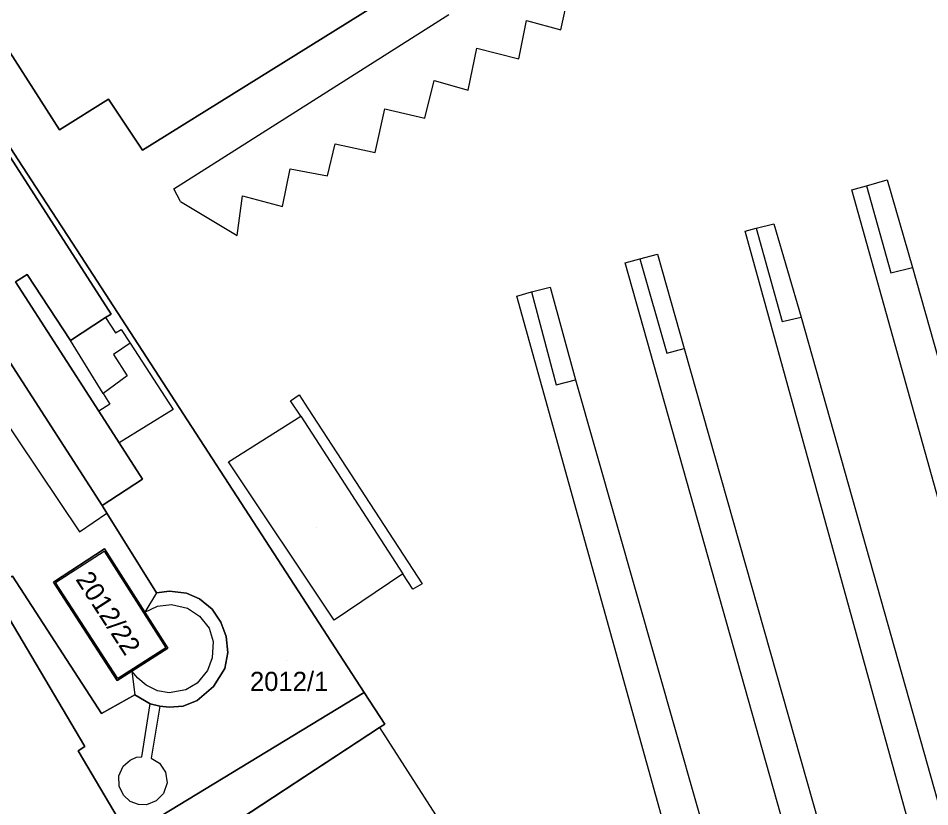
# Model space of a CAD drawing. Extents: x -263423 to -261326, y -1240067 to -1237864.
# Drawn here: x -262144.2 to -262049.1, y -1239620.5 to -1239538.2 of the extents above; entities that cross this region are included whole.
import ezdxf

# ---------------------------------------------------------------- set-up
doc = ezdxf.new("R2010")
doc.units = 0
for name, color, linetype in [('body_kn', 7, 'Continuous'), ('kladpar_druhypozemkov', 7, 'Continuous'), ('kladpar_hranice', 7, 'Continuous'), ('kladpar_parcelnecisla', 7, 'Continuous'), ('kladpar_plochy', 7, 'Continuous'), ('zappar_hrandruhpozemk', 7, 'Continuous')]:
    doc.layers.add(name, color=color, linetype=linetype)

msp = doc.modelspace()

# ---------------------------------------------------------------- linework, layer by layer
at = {"layer": 'body_kn'}
for p, q in [((-262091.18, -1239538.44), (-262091.18, -1239538.44)), ((-262087.57, -1239539.42), (-262087.57, -1239539.42)), ((-262096.34, -1239541.32), (-262096.34, -1239541.32)), ((-262091.97, -1239542.43), (-262091.97, -1239542.43)), ((-262100.81, -1239544.71), (-262100.81, -1239544.71)), ((-262097.27, -1239545.69), (-262097.27, -1239545.69)), ((-262134.81, -1239546.66), (-262134.81, -1239546.66)), ((-262105.97, -1239547.66), (-262105.97, -1239547.66)), ((-262101.79, -1239548.64), (-262101.79, -1239548.64)), ((-262139.91, -1239549.86), (-262139.91, -1239549.86)), ((-262111.14, -1239551.3), (-262111.14, -1239551.3)), ((-262131.24, -1239551.96), (-262131.24, -1239551.96)), ((-262106.96, -1239552.22), (-262106.96, -1239552.22)), ((-262115.85, -1239553.93), (-262115.85, -1239553.93)), ((-262142.88, -1239555.05), (-262142.88, -1239555.05)), ((-262111.93, -1239554.66), (-262111.93, -1239554.66)), ((-262053.52, -1239555.06), (-262053.52, -1239555.06)), ((-262127.98, -1239555.99), (-262127.98, -1239555.99)), ((-262057.21, -1239556.11), (-262057.21, -1239556.11)), ((-262057.21, -1239556.11), (-262057.21, -1239556.11)), ((-262055.69, -1239555.68), (-262055.69, -1239555.68)), ((-262055.69, -1239555.68), (-262055.69, -1239555.68)), ((-262120.82, -1239556.75), (-262120.82, -1239556.75)), ((-262127.29, -1239557.33), (-262127.29, -1239557.33)), ((-262116.64, -1239557.86), (-262116.64, -1239557.86)), ((-262065.36, -1239559.67), (-262065.36, -1239559.67)), ((-262121.36, -1239560.87), (-262121.36, -1239560.87)), ((-262068.34, -1239560.41), (-262068.34, -1239560.41)), ((-262068.34, -1239560.41), (-262068.34, -1239560.41)), ((-262067.2, -1239560.1), (-262067.2, -1239560.1)), ((-262067.2, -1239560.1), (-262067.2, -1239560.1)), ((-262138.55, -1239561.66), (-262138.55, -1239561.66)), ((-262077.5, -1239562.81), (-262077.5, -1239562.81)), ((-262080.87, -1239563.74), (-262080.87, -1239563.74)), ((-262080.87, -1239563.74), (-262080.87, -1239563.74)), ((-262079.34, -1239563.3), (-262079.34, -1239563.3)), ((-262079.34, -1239563.3), (-262079.34, -1239563.3)), ((-262053.16, -1239564.78), (-262053.16, -1239564.78)), ((-262050.87, -1239564.23), (-262050.87, -1239564.23)), ((-262050.87, -1239564.23), (-262050.87, -1239564.23)), ((-262143.27, -1239564.93), (-262143.27, -1239564.93)), ((-262088.69, -1239566.28), (-262088.69, -1239566.28)), ((-262092.18, -1239567.2), (-262092.18, -1239567.2)), ((-262092.18, -1239567.2), (-262092.18, -1239567.2)), ((-262090.66, -1239566.77), (-262090.66, -1239566.77)), ((-262090.66, -1239566.77), (-262090.66, -1239566.77)), ((-262135.1, -1239569.45), (-262135.1, -1239569.45)), ((-262135.1, -1239569.45), (-262135.1, -1239569.45)), ((-262134.53, -1239569.08), (-262134.53, -1239569.08)), ((-262062.52, -1239569.41), (-262062.52, -1239569.41)), ((-262062.52, -1239569.41), (-262062.52, -1239569.41)), ((-262064.49, -1239569.84), (-262064.49, -1239569.84)), ((-262134.06, -1239571.05), (-262134.06, -1239571.05)), ((-262133.49, -1239570.68), (-262133.49, -1239570.68)), ((-262138.78, -1239571.85), (-262138.78, -1239571.85)), ((-262132.54, -1239572.13), (-262132.54, -1239572.13)), ((-262132.54, -1239572.13), (-262132.54, -1239572.13)), ((-262134.27, -1239573.31), (-262134.27, -1239573.31)), ((-262076.51, -1239573.17), (-262076.51, -1239573.17)), ((-262074.73, -1239572.68), (-262074.73, -1239572.68)), ((-262132.85, -1239575.54), (-262132.85, -1239575.54)), ((-262086.04, -1239575.95), (-262086.04, -1239575.95)), ((-262088.07, -1239576.45), (-262088.07, -1239576.45)), ((-262135.35, -1239577.36), (-262135.35, -1239577.36)), ((-262114.91, -1239577.5), (-262114.91, -1239577.5)), ((-262134.65, -1239578.49), (-262134.65, -1239578.49)), ((-262128.04, -1239579.03), (-262128.04, -1239579.03)), ((-262115.8, -1239578.13), (-262115.8, -1239578.13)), ((-262113.97, -1239578.97), (-262113.97, -1239578.97)), ((-262135.79, -1239579.23), (-262135.79, -1239579.23)), ((-262114.73, -1239579.73), (-262114.73, -1239579.73)), ((-262133.67, -1239582.53), (-262133.67, -1239582.53)), ((-262122.26, -1239584.49), (-262122.26, -1239584.49)), ((-262122.26, -1239584.49), (-262122.26, -1239584.49)), ((-262131.24, -1239586.31), (-262131.24, -1239586.31)), ((-262135.46, -1239589.06), (-262135.46, -1239589.06)), ((-262134.96, -1239589.86), (-262134.96, -1239589.86)), ((-262137.83, -1239591.81), (-262137.83, -1239591.81)), ((-262135.26, -1239593.81), (-262135.26, -1239593.81)), ((-262135.21, -1239593.6), (-262135.21, -1239593.6)), ((-262140.55, -1239597.06), (-262140.55, -1239597.06)), ((-262140.55, -1239597.06), (-262140.55, -1239597.06)), ((-262140.34, -1239597.1), (-262140.34, -1239597.1)), ((-262140.34, -1239597.1), (-262140.34, -1239597.1)), ((-262104.09, -1239596.2), (-262104.09, -1239596.2)), ((-262104.09, -1239596.2), (-262104.09, -1239596.2)), ((-262128.42, -1239597.99), (-262128.42, -1239597.99)), ((-262103.03, -1239597.8), (-262103.03, -1239597.8)), ((-262102.07, -1239597.23), (-262102.07, -1239597.23)), ((-262129.79, -1239598.16), (-262129.79, -1239598.16)), ((-262129.79, -1239598.16), (-262129.79, -1239598.16)), ((-262126.67, -1239598.22), (-262126.67, -1239598.22)), ((-262125.31, -1239598.81), (-262125.31, -1239598.81)), ((-262129.7, -1239599.56), (-262129.7, -1239599.56)), ((-262128.24, -1239599.39), (-262128.24, -1239599.39)), ((-262126.54, -1239599.76), (-262126.54, -1239599.76)), ((-262123.99, -1239599.87), (-262123.99, -1239599.87)), ((-262131.01, -1239600.2), (-262131.01, -1239600.2)), ((-262131.01, -1239600.2), (-262131.01, -1239600.2)), ((-262125.3, -1239600.61), (-262125.3, -1239600.61)), ((-262124.3, -1239601.85), (-262124.3, -1239601.85)), ((-262123.07, -1239601.23), (-262123.07, -1239601.23)), ((-262111.24, -1239601.03), (-262111.24, -1239601.03)), ((-262122.52, -1239602.74), (-262122.52, -1239602.74)), ((-262123.87, -1239603.24), (-262123.87, -1239603.24)), ((-262128.83, -1239603.91), (-262128.83, -1239603.91)), ((-262128.62, -1239603.96), (-262128.62, -1239603.96)), ((-262122.34, -1239604.39), (-262122.34, -1239604.39)), ((-262123.97, -1239604.96), (-262123.97, -1239604.96)), ((-262132.35, -1239606.34), (-262132.35, -1239606.34)), ((-262132.35, -1239606.34), (-262132.35, -1239606.34)), ((-262124.45, -1239606.28), (-262124.45, -1239606.28)), ((-262122.65, -1239606.06), (-262122.65, -1239606.06)), ((-262133.88, -1239607.33), (-262133.88, -1239607.33)), ((-262133.84, -1239607.12), (-262133.84, -1239607.12)), ((-262131.75, -1239607.1), (-262131.75, -1239607.1)), ((-262125.53, -1239607.59), (-262125.53, -1239607.59)), ((-262130.87, -1239607.83), (-262130.87, -1239607.83)), ((-262129.68, -1239608.4), (-262129.68, -1239608.4)), ((-262126.71, -1239608.3), (-262126.71, -1239608.3)), ((-262123.84, -1239607.96), (-262123.84, -1239607.96)), ((-262132.06, -1239608.84), (-262132.06, -1239608.84)), ((-262128.48, -1239608.6), (-262128.48, -1239608.6)), ((-262125.56, -1239609.42), (-262125.56, -1239609.42)), ((-262108.11, -1239608.57), (-262108.11, -1239608.57)), ((-262130.44, -1239609.78), (-262130.44, -1239609.78)), ((-262129.43, -1239610.01), (-262129.43, -1239610.01)), ((-262129.43, -1239610.01), (-262129.43, -1239610.01)), ((-262128.47, -1239610.12), (-262128.47, -1239610.12)), ((-262127.01, -1239609.99), (-262127.01, -1239609.99)), ((-262135.52, -1239610.76), (-262135.52, -1239610.76)), ((-262106.51, -1239612.25), (-262106.51, -1239612.25)), ((-262106.51, -1239612.25), (-262106.51, -1239612.25)), ((-262105.95, -1239611.89), (-262105.95, -1239611.89)), ((-262137.26, -1239614.22), (-262137.26, -1239614.22)), ((-262137.96, -1239614.67), (-262137.96, -1239614.67)), ((-262132.55, -1239615.63), (-262132.55, -1239615.63)), ((-262131.87, -1239615.34), (-262131.87, -1239615.34)), ((-262131.32, -1239615.28), (-262131.32, -1239615.28)), ((-262130.33, -1239615.44), (-262130.33, -1239615.44)), ((-262129.47, -1239615.94), (-262129.47, -1239615.94)), ((-262133.26, -1239616.28), (-262133.26, -1239616.28)), ((-262128.86, -1239616.89), (-262128.86, -1239616.89)), ((-262133.71, -1239617.29), (-262133.71, -1239617.29)), ((-262128.69, -1239618), (-262128.69, -1239618)), ((-262133.68, -1239618.35), (-262133.68, -1239618.35)), ((-262133.24, -1239619.31), (-262133.24, -1239619.31)), ((-262132.55, -1239619.97), (-262132.55, -1239619.97)), ((-262129.81, -1239619.89), (-262129.81, -1239619.89)), ((-262129.06, -1239619.11), (-262129.06, -1239619.11)), ((-262131.66, -1239620.27), (-262131.66, -1239620.27)), ((-262130.83, -1239620.31), (-262130.83, -1239620.31))]:
    msp.add_line(p, q, dxfattribs=at)
at = {"layer": 'kladpar_druhypozemkov'}
for p, q in [((-262113.04, -1239591.35), (-262113.04, -1239591.35)), ((-262134.38, -1239599.34), (-262134.38, -1239599.34)), ((-262116.26, -1239605.26), (-262116.26, -1239605.26))]:
    msp.add_line(p, q, dxfattribs=at)
at = {"layer": 'kladpar_hranice'}
for points in [[(-262113.64, -1239517.3), (-262110.84, -1239515.6), (-262100.26, -1239532.65), (-262131.24, -1239551.96), (-262134.81, -1239546.66), (-262139.91, -1239549.86), (-262147.3, -1239538.37), (-262147.04, -1239538.18), (-262113.64, -1239517.3)], [(-262147.3, -1239538.37), (-262139.91, -1239549.86), (-262134.81, -1239546.66), (-262131.24, -1239551.96), (-262100.26, -1239532.65), (-262079.23, -1239519.41), (-262078.72, -1239519.73)], [(-262148.76, -1239568.41), (-262150.69, -1239569.64), (-262154.25, -1239564.25), (-262153.16, -1239563.52), (-262171.11, -1239535.55), (-262166.04, -1239532.3), (-262165.83, -1239532.63), (-262159.35, -1239542.7), (-262158.08, -1239541.88), (-262158.67, -1239540.96), (-262154.39, -1239538.21), (-262134.53, -1239569.08), (-262135.1, -1239569.45), (-262138.78, -1239571.85), (-262143.27, -1239564.93), (-262144.5, -1239565.71), (-262135.79, -1239579.23), (-262133.67, -1239582.53), (-262131.24, -1239586.31), (-262135.46, -1239589.06), (-262145.09, -1239574.11), (-262146.72, -1239571.58), (-262148.76, -1239568.41)], [(-262144.82, -1239596.42), (-262135.52, -1239610.76), (-262132.06, -1239608.84), (-262130.44, -1239609.78), (-262129.43, -1239610.01), (-262128.47, -1239610.12), (-262127.01, -1239609.99), (-262125.56, -1239609.42), (-262123.84, -1239607.96), (-262122.65, -1239606.06), (-262122.34, -1239604.39), (-262122.52, -1239602.74), (-262123.07, -1239601.23), (-262123.99, -1239599.87), (-262125.31, -1239598.81), (-262126.67, -1239598.22), (-262128.42, -1239597.99), (-262129.79, -1239598.16), (-262134.96, -1239589.86), (-262135.46, -1239589.06), (-262131.24, -1239586.31), (-262133.67, -1239582.53), (-262135.79, -1239579.23), (-262144.5, -1239565.71), (-262143.27, -1239564.93), (-262138.78, -1239571.85), (-262135.1, -1239569.45), (-262134.53, -1239569.08), (-262154.39, -1239538.21)], [(-262146.38, -1239549.71), (-262142.88, -1239555.05), (-262138.55, -1239561.66), (-262108.11, -1239608.57), (-262138.53, -1239627.05), (-262166.08, -1239643.76)], [(-262160.64, -1239647.58), (-262136.67, -1239632.02), (-262106.51, -1239612.25), (-262105.95, -1239611.89), (-262108.11, -1239608.57), (-262138.55, -1239561.66), (-262142.88, -1239555.05), (-262146.38, -1239549.71)], [(-262135.52, -1239610.76), (-262144.82, -1239596.42), (-262147, -1239597.8), (-262158.3, -1239578.73), (-262172.53, -1239554.74)], [(-262145.09, -1239574.11), (-262135.46, -1239589.06), (-262134.96, -1239589.86), (-262129.79, -1239598.16), (-262128.42, -1239597.99), (-262126.67, -1239598.22), (-262125.31, -1239598.81), (-262123.99, -1239599.87), (-262123.07, -1239601.23), (-262122.52, -1239602.74), (-262122.34, -1239604.39), (-262122.65, -1239606.06), (-262123.84, -1239607.96), (-262125.56, -1239609.42), (-262127.01, -1239609.99), (-262128.47, -1239610.12), (-262129.43, -1239610.01), (-262130.44, -1239609.78), (-262132.06, -1239608.84), (-262135.52, -1239610.76)], [(-262164.49, -1239642.48), (-262164.87, -1239642.06), (-262213.38, -1239587.82), (-262209.29, -1239584.5), (-262199.19, -1239600.19), (-262196.61, -1239598.42), (-262195.33, -1239600.35), (-262192.91, -1239604.3), (-262191.27, -1239603.15), (-262184.07, -1239614.53), (-262185.67, -1239615.62), (-262182.47, -1239620.63), (-262166.19, -1239609.97), (-262163.04, -1239614.79), (-262156.38, -1239610.4), (-262159.32, -1239605.61), (-262147, -1239597.8), (-262137.26, -1239614.22), (-262137.96, -1239614.67), (-262132.87, -1239623.26), (-262164.49, -1239642.48)], [(-262140.55, -1239597.06), (-262135.21, -1239593.6), (-262131.01, -1239600.2), (-262128.62, -1239603.96), (-262132.35, -1239606.34), (-262133.88, -1239607.33), (-262140.55, -1239597.06)], [(-262133.88, -1239607.33), (-262132.35, -1239606.34), (-262128.62, -1239603.96), (-262131.01, -1239600.2), (-262135.21, -1239593.6), (-262140.55, -1239597.06), (-262133.88, -1239607.33)], [(-262164.49, -1239642.48), (-262132.87, -1239623.26), (-262137.96, -1239614.67), (-262137.26, -1239614.22), (-262147, -1239597.8)], [(-262138.53, -1239627.05), (-262108.11, -1239608.57), (-262105.95, -1239611.89), (-262106.51, -1239612.25), (-262136.67, -1239632.02), (-262160.64, -1239647.58), (-262162.49, -1239648.9), (-262154.52, -1239658.62), (-262164.27, -1239649.33), (-262165.49, -1239648.2), (-262168.61, -1239645.29), (-262166.97, -1239644.29), (-262166.08, -1239643.76), (-262138.53, -1239627.05)]]:
    msp.add_lwpolyline(points, dxfattribs=at)
at = {"layer": 'kladpar_plochy'}
for p, q in [((-262131.24, -1239551.96), (-262100.26, -1239532.65)), ((-262147.3, -1239538.37), (-262139.91, -1239549.86)), ((-262139.91, -1239549.86), (-262134.81, -1239546.66)), ((-262134.81, -1239546.66), (-262131.24, -1239551.96)), ((-262142.88, -1239555.05), (-262146.38, -1239549.71)), ((-262138.55, -1239561.66), (-262142.88, -1239555.05)), ((-262108.11, -1239608.57), (-262138.55, -1239561.66)), ((-262145.09, -1239574.11), (-262135.46, -1239589.06)), ((-262135.46, -1239589.06), (-262134.96, -1239589.86)), ((-262134.96, -1239589.86), (-262129.79, -1239598.16)), ((-262135.21, -1239593.6), (-262140.55, -1239597.06)), ((-262131.01, -1239600.2), (-262135.21, -1239593.6)), ((-262135.52, -1239610.76), (-262144.82, -1239596.42)), ((-262140.55, -1239597.06), (-262133.88, -1239607.33)), ((-262129.79, -1239598.16), (-262128.42, -1239597.99)), ((-262128.42, -1239597.99), (-262126.67, -1239598.22)), ((-262126.67, -1239598.22), (-262125.31, -1239598.81)), ((-262125.31, -1239598.81), (-262123.99, -1239599.87)), ((-262123.99, -1239599.87), (-262123.07, -1239601.23)), ((-262128.62, -1239603.96), (-262131.01, -1239600.2)), ((-262123.07, -1239601.23), (-262122.52, -1239602.74)), ((-262122.52, -1239602.74), (-262122.34, -1239604.39)), ((-262132.35, -1239606.34), (-262128.62, -1239603.96)), ((-262122.34, -1239604.39), (-262122.65, -1239606.06)), ((-262133.88, -1239607.33), (-262132.35, -1239606.34)), ((-262122.65, -1239606.06), (-262123.84, -1239607.96)), ((-262123.84, -1239607.96), (-262125.56, -1239609.42)), ((-262132.06, -1239608.84), (-262135.52, -1239610.76)), ((-262130.44, -1239609.78), (-262132.06, -1239608.84)), ((-262125.56, -1239609.42), (-262127.01, -1239609.99)), ((-262105.95, -1239611.89), (-262108.11, -1239608.57)), ((-262129.43, -1239610.01), (-262130.44, -1239609.78)), ((-262128.47, -1239610.12), (-262129.43, -1239610.01)), ((-262127.01, -1239609.99), (-262128.47, -1239610.12)), ((-262136.67, -1239632.02), (-262106.51, -1239612.25)), ((-262106.51, -1239612.25), (-262105.95, -1239611.89))]:
    msp.add_line(p, q, dxfattribs=at)
for points in [[(-262113.64, -1239517.3), (-262110.84, -1239515.6), (-262100.26, -1239532.65), (-262131.24, -1239551.96), (-262134.81, -1239546.66), (-262139.91, -1239549.86), (-262147.3, -1239538.37), (-262147.04, -1239538.18)], [(-262148.76, -1239568.41), (-262150.69, -1239569.64), (-262154.25, -1239564.25), (-262153.16, -1239563.52), (-262171.11, -1239535.55), (-262166.04, -1239532.3), (-262165.83, -1239532.63), (-262159.35, -1239542.7), (-262158.08, -1239541.88), (-262158.67, -1239540.96), (-262154.39, -1239538.21), (-262134.53, -1239569.08), (-262135.1, -1239569.45), (-262138.78, -1239571.85), (-262143.27, -1239564.93), (-262144.5, -1239565.71), (-262135.79, -1239579.23), (-262133.67, -1239582.53), (-262131.24, -1239586.31), (-262135.46, -1239589.06), (-262145.09, -1239574.11), (-262146.72, -1239571.58)], [(-262164.49, -1239642.48), (-262164.87, -1239642.06), (-262213.38, -1239587.82), (-262209.29, -1239584.5), (-262199.19, -1239600.19), (-262196.61, -1239598.42), (-262195.33, -1239600.35), (-262192.91, -1239604.3), (-262191.27, -1239603.15), (-262184.07, -1239614.53), (-262185.67, -1239615.62), (-262182.47, -1239620.63), (-262166.19, -1239609.97), (-262163.04, -1239614.79), (-262156.38, -1239610.4), (-262159.32, -1239605.61), (-262147, -1239597.8), (-262137.26, -1239614.22), (-262137.96, -1239614.67), (-262132.87, -1239623.26)], [(-262140.55, -1239597.06), (-262135.21, -1239593.6), (-262131.01, -1239600.2), (-262128.62, -1239603.96), (-262132.35, -1239606.34), (-262133.88, -1239607.33)], [(-262138.53, -1239627.05), (-262108.11, -1239608.57), (-262105.95, -1239611.89), (-262106.51, -1239612.25), (-262136.67, -1239632.02), (-262160.64, -1239647.58), (-262162.49, -1239648.9), (-262154.52, -1239658.62), (-262164.27, -1239649.33), (-262165.49, -1239648.2), (-262168.61, -1239645.29), (-262166.97, -1239644.29), (-262166.08, -1239643.76)]]:
    msp.add_lwpolyline(points, close=True, dxfattribs=at)
for points in [[(-262144.82, -1239596.42), (-262135.52, -1239610.76), (-262132.06, -1239608.84), (-262130.44, -1239609.78), (-262129.43, -1239610.01), (-262128.47, -1239610.12), (-262127.01, -1239609.99), (-262125.56, -1239609.42), (-262123.84, -1239607.96), (-262122.65, -1239606.06), (-262122.34, -1239604.39), (-262122.52, -1239602.74), (-262123.07, -1239601.23), (-262123.99, -1239599.87), (-262125.31, -1239598.81), (-262126.67, -1239598.22), (-262128.42, -1239597.99), (-262129.79, -1239598.16), (-262134.96, -1239589.86), (-262135.46, -1239589.06), (-262131.24, -1239586.31), (-262133.67, -1239582.53), (-262135.79, -1239579.23), (-262144.5, -1239565.71), (-262143.27, -1239564.93), (-262138.78, -1239571.85), (-262135.1, -1239569.45), (-262134.53, -1239569.08), (-262154.39, -1239538.21)], [(-262146.38, -1239549.71), (-262142.88, -1239555.05), (-262138.55, -1239561.66), (-262108.11, -1239608.57), (-262138.53, -1239627.05), (-262166.08, -1239643.76)], [(-262164.49, -1239642.48), (-262132.87, -1239623.26), (-262137.96, -1239614.67), (-262137.26, -1239614.22), (-262147, -1239597.8)]]:
    msp.add_lwpolyline(points, dxfattribs=at)
at = {"layer": 'zappar_hrandruhpozemk'}
for p, q in [((-262127.98, -1239555.99), (-262099.29, -1239537.8)), ((-262106.96, -1239552.22), (-262105.97, -1239547.66)), ((-262127.29, -1239557.33), (-262127.98, -1239555.99)), ((-262055.69, -1239555.68), (-262053.16, -1239564.78)), ((-262067.2, -1239560.1), (-262064.49, -1239569.84)), ((-262055.18, -1239654.84), (-262080.87, -1239563.74)), ((-262079.34, -1239563.3), (-262076.51, -1239573.17)), ((-262053.16, -1239564.78), (-262050.87, -1239564.23)), ((-262050.87, -1239564.23), (-262027.72, -1239646.8)), ((-262066.82, -1239658.24), (-262092.18, -1239567.2)), ((-262090.66, -1239566.77), (-262088.07, -1239576.45)), ((-262135.1, -1239569.45), (-262134.06, -1239571.05)), ((-262064.49, -1239569.84), (-262062.52, -1239569.41)), ((-262062.52, -1239569.41), (-262039.67, -1239650.33)), ((-262135.35, -1239577.36), (-262138.78, -1239571.85)), ((-262132.54, -1239572.13), (-262128.04, -1239579.03)), ((-262134.27, -1239573.31), (-262132.85, -1239575.54)), ((-262076.51, -1239573.17), (-262074.73, -1239572.68)), ((-262132.85, -1239575.54), (-262135.35, -1239577.36)), ((-262088.07, -1239576.45), (-262086.04, -1239575.95)), ((-262148.28, -1239576.22), (-262137.83, -1239591.81)), ((-262128.04, -1239579.03), (-262133.67, -1239582.53)), ((-262113.97, -1239578.97), (-262102.07, -1239597.23)), ((-262122.26, -1239584.49), (-262114.73, -1239579.73)), ((-262114.73, -1239579.73), (-262104.09, -1239596.2)), ((-262137.83, -1239591.81), (-262134.96, -1239589.86)), ((-262129.79, -1239598.16), (-262131.01, -1239600.2)), ((-262123.87, -1239603.24), (-262123.97, -1239604.96)), ((-262132.35, -1239606.34), (-262132.06, -1239608.84)), ((-262129.43, -1239610.01), (-262130.33, -1239615.44)), ((-262106.51, -1239612.25), (-262099.19, -1239623.62)), ((-262131.66, -1239620.27), (-262132.55, -1239619.97))]:
    msp.add_line(p, q, dxfattribs=at)
for points in [[(-262105.97, -1239547.66), (-262101.79, -1239548.64), (-262100.81, -1239544.71), (-262097.27, -1239545.69), (-262096.34, -1239541.32), (-262091.97, -1239542.43), (-262091.18, -1239538.44), (-262087.57, -1239539.42), (-262086.72, -1239535.42), (-262082.67, -1239536.53), (-262081.94, -1239532.54), (-262077.95, -1239533.52), (-262077.22, -1239529.21), (-262073.17, -1239530.26)], [(-262127.29, -1239557.33), (-262121.36, -1239560.87), (-262120.82, -1239556.75), (-262116.64, -1239557.86), (-262115.85, -1239553.93), (-262111.93, -1239554.66), (-262111.14, -1239551.3), (-262106.96, -1239552.22)], [(-262057.21, -1239556.11), (-262055.69, -1239555.68), (-262053.52, -1239555.06), (-262050.87, -1239564.23)], [(-262027.72, -1239646.8), (-262027.6, -1239647.5), (-262027.73, -1239648.13), (-262028.12, -1239648.64), (-262028.57, -1239649.08), (-262029.01, -1239649.2), (-262029.58, -1239649.33), (-262030.09, -1239649.26), (-262030.72, -1239648.94), (-262031.1, -1239648.55), (-262031.54, -1239647.98), (-262057.21, -1239556.11)], [(-262068.34, -1239560.41), (-262067.2, -1239560.1), (-262065.36, -1239559.67), (-262062.52, -1239569.41)], [(-262039.67, -1239650.33), (-262039.68, -1239651.28), (-262039.94, -1239651.91), (-262040.26, -1239652.42), (-262040.77, -1239652.73), (-262041.22, -1239652.85), (-262041.72, -1239652.85), (-262042.36, -1239652.59), (-262042.8, -1239652.08), (-262043.11, -1239651.5), (-262043.36, -1239650.87), (-262068.34, -1239560.41)], [(-262080.87, -1239563.74), (-262079.34, -1239563.3), (-262077.5, -1239562.81), (-262074.73, -1239572.68), (-262051.69, -1239653.91), (-262051.51, -1239654.8), (-262051.64, -1239655.37), (-262051.96, -1239655.88), (-262052.47, -1239656.19), (-262052.92, -1239656.44), (-262053.55, -1239656.57), (-262054.06, -1239656.44), (-262054.56, -1239656.05), (-262054.94, -1239655.6), (-262055.18, -1239654.84)], [(-262092.18, -1239567.2), (-262090.66, -1239566.77), (-262088.69, -1239566.28), (-262086.04, -1239575.95), (-262063, -1239656.87), (-262062.76, -1239657.95), (-262063.08, -1239658.84), (-262063.66, -1239659.41), (-262064.42, -1239659.72), (-262065.18, -1239659.71), (-262065.88, -1239659.33), (-262066.44, -1239658.94), (-262066.82, -1239658.24)], [(-262134.06, -1239571.05), (-262133.49, -1239570.68), (-262132.54, -1239572.13), (-262134.27, -1239573.31)], [(-262135.35, -1239577.36), (-262134.65, -1239578.49), (-262135.79, -1239579.23)], [(-262114.73, -1239579.73), (-262115.8, -1239578.13), (-262114.91, -1239577.5), (-262113.97, -1239578.97)], [(-262104.09, -1239596.2), (-262111.24, -1239601.03), (-262122.26, -1239584.49)], [(-262140.34, -1239597.1), (-262135.26, -1239593.81), (-262128.83, -1239603.91), (-262133.84, -1239607.12), (-262140.34, -1239597.1)], [(-262102.07, -1239597.23), (-262103.03, -1239597.8), (-262104.09, -1239596.2)], [(-262131.01, -1239600.2), (-262129.7, -1239599.56), (-262128.24, -1239599.39), (-262126.54, -1239599.76), (-262125.3, -1239600.61), (-262124.3, -1239601.85), (-262123.87, -1239603.24)], [(-262123.97, -1239604.96), (-262124.45, -1239606.28), (-262125.53, -1239607.59), (-262126.71, -1239608.3), (-262128.48, -1239608.6), (-262129.68, -1239608.4), (-262130.87, -1239607.83), (-262131.75, -1239607.1), (-262132.35, -1239606.34)], [(-262132.55, -1239619.97), (-262133.24, -1239619.31), (-262133.68, -1239618.35), (-262133.71, -1239617.29), (-262133.26, -1239616.28), (-262132.55, -1239615.63), (-262131.87, -1239615.34), (-262131.32, -1239615.28), (-262130.44, -1239609.78)], [(-262130.33, -1239615.44), (-262129.47, -1239615.94), (-262128.86, -1239616.89), (-262128.69, -1239618), (-262129.06, -1239619.11), (-262129.81, -1239619.89), (-262130.83, -1239620.31), (-262131.66, -1239620.27)]]:
    msp.add_lwpolyline(points, dxfattribs=at)

# ---------------------------------------------------------------- texts
at = {"layer": 'kladpar_parcelnecisla'}
msp.add_text('2012/22', height=2, rotation=303, dxfattribs=at).set_placement((-262138.285, -1239596.763))
msp.add_text('2012/1', height=2, dxfattribs=at).set_placement((-262120.036, -1239608.42))

doc.saveas('drawing.dxf')
